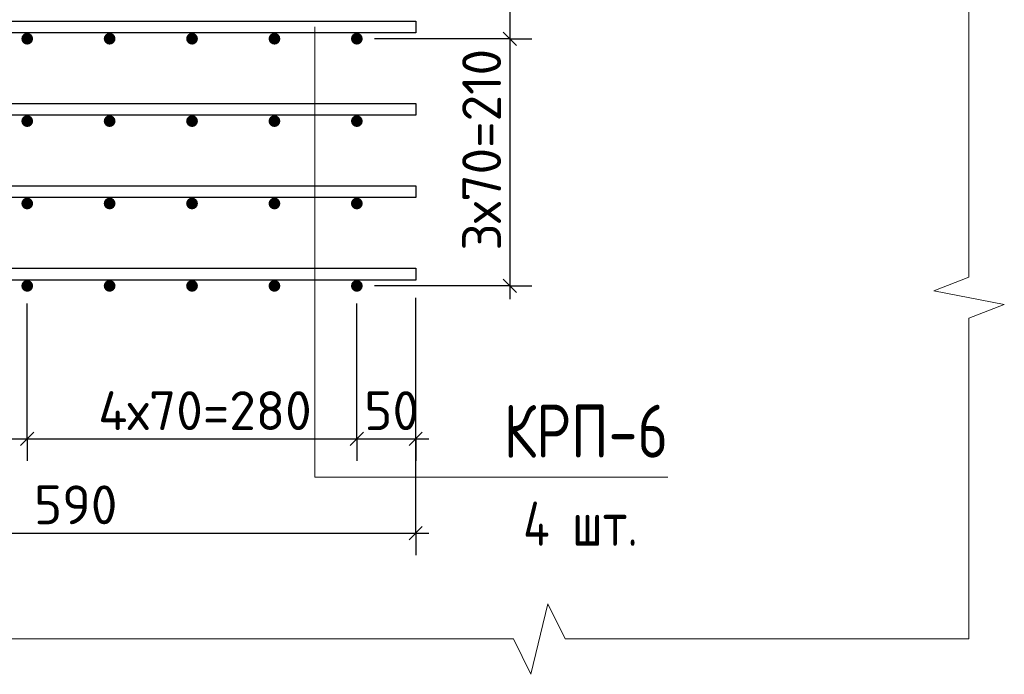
# Model space of a CAD drawing. Header units: millimetres. Extents: x 40580 to 1930067, y -240640 to 81020.
# Tile 378 of 656: x 1129242 to 1134818, y -216562 to -212854. Entities that reach past the tile are written whole.
import ezdxf

# ---------------------------------------------------------------- set-up
doc = ezdxf.new("R2010")
doc.units = ezdxf.units.MM
for name, color, linetype, lineweight in [('Standard', 7, 'Continuous', 25), ('Вспомогательная арматура', 52, 'Continuous', 25), ('Позиционная метка номер позиции', 7, 'Continuous', 13), ('Примечания', 7, 'Continuous', 13)]:
    doc.layers.add(name, color=color, linetype=linetype, lineweight=lineweight)
doc.styles.add('GOST 2.304', font='isocpeur.ttf', dxfattribs={"width": 0.8})
doc.styles.add('ISOCPEUR', font='isocpeur.ttf')

msp = doc.modelspace()

# ---------------------------------------------------------------- hatches: boundary and pattern name
at = {"linetype": 'Continuous', "lineweight": 50, "transparency": 33554687}
for points in [[(1129318.4, -212961.7), (1129315.9, -212948.9), (1129308.7, -212938.1), (1129297.9, -212930.9), (1129285.1, -212928.4), (1129272.3, -212930.9), (1129261.5, -212938.1), (1129254.3, -212948.9), (1129251.8, -212961.7), (1129254.3, -212974.5), (1129261.5, -212985.3), (1129272.3, -212992.5), (1129285.1, -212995), (1129297.9, -212992.5), (1129308.7, -212985.3), (1129315.9, -212974.5)], [(1129785.1, -212961.7), (1129782.6, -212948.9), (1129775.3, -212938.1), (1129764.5, -212930.9), (1129751.8, -212928.4), (1129739, -212930.9), (1129728.2, -212938.1), (1129721, -212948.9), (1129718.4, -212961.7), (1129721, -212974.5), (1129728.2, -212985.3), (1129739, -212992.5), (1129751.8, -212995), (1129764.5, -212992.5), (1129775.3, -212985.3), (1129782.6, -212974.5)], [(1130251.8, -212961.7), (1130249.2, -212948.9), (1130242, -212938.1), (1130231.2, -212930.9), (1130218.4, -212928.4), (1130205.7, -212930.9), (1130194.9, -212938.1), (1130187.6, -212948.9), (1130185.1, -212961.7), (1130187.6, -212974.5), (1130194.9, -212985.3), (1130205.7, -212992.5), (1130218.4, -212995), (1130231.2, -212992.5), (1130242, -212985.3), (1130249.2, -212974.5)], [(1130718.4, -212961.7), (1130715.9, -212948.9), (1130708.7, -212938.1), (1130697.9, -212930.9), (1130685.1, -212928.4), (1130672.3, -212930.9), (1130661.5, -212938.1), (1130654.3, -212948.9), (1130651.8, -212961.7), (1130654.3, -212974.5), (1130661.5, -212985.3), (1130672.3, -212992.5), (1130685.1, -212995), (1130697.9, -212992.5), (1130708.7, -212985.3), (1130715.9, -212974.5)], [(1131185.1, -212961.7), (1131182.6, -212948.9), (1131175.3, -212938.1), (1131164.5, -212930.9), (1131151.8, -212928.4), (1131139, -212930.9), (1131128.2, -212938.1), (1131121, -212948.9), (1131118.4, -212961.7), (1131121, -212974.5), (1131128.2, -212985.3), (1131139, -212992.5), (1131151.8, -212995), (1131164.5, -212992.5), (1131175.3, -212985.3), (1131182.6, -212974.5)], [(1129318.4, -213428.4), (1129315.9, -213415.6), (1129308.7, -213404.8), (1129297.9, -213397.6), (1129285.1, -213395), (1129272.3, -213397.6), (1129261.5, -213404.8), (1129254.3, -213415.6), (1129251.8, -213428.4), (1129254.3, -213441.1), (1129261.5, -213451.9), (1129272.3, -213459.2), (1129285.1, -213461.7), (1129297.9, -213459.2), (1129308.7, -213451.9), (1129315.9, -213441.1)], [(1129785.1, -213428.4), (1129782.6, -213415.6), (1129775.3, -213404.8), (1129764.5, -213397.6), (1129751.8, -213395), (1129739, -213397.6), (1129728.2, -213404.8), (1129721, -213415.6), (1129718.4, -213428.4), (1129721, -213441.1), (1129728.2, -213451.9), (1129739, -213459.2), (1129751.8, -213461.7), (1129764.5, -213459.2), (1129775.3, -213451.9), (1129782.6, -213441.1)], [(1130251.8, -213428.4), (1130249.2, -213415.6), (1130242, -213404.8), (1130231.2, -213397.6), (1130218.4, -213395), (1130205.7, -213397.6), (1130194.9, -213404.8), (1130187.6, -213415.6), (1130185.1, -213428.4), (1130187.6, -213441.1), (1130194.9, -213451.9), (1130205.7, -213459.2), (1130218.4, -213461.7), (1130231.2, -213459.2), (1130242, -213451.9), (1130249.2, -213441.1)], [(1130718.4, -213428.4), (1130715.9, -213415.6), (1130708.7, -213404.8), (1130697.9, -213397.6), (1130685.1, -213395), (1130672.3, -213397.6), (1130661.5, -213404.8), (1130654.3, -213415.6), (1130651.8, -213428.4), (1130654.3, -213441.1), (1130661.5, -213451.9), (1130672.3, -213459.2), (1130685.1, -213461.7), (1130697.9, -213459.2), (1130708.7, -213451.9), (1130715.9, -213441.1)], [(1131185.1, -213428.4), (1131182.6, -213415.6), (1131175.3, -213404.8), (1131164.5, -213397.6), (1131151.8, -213395), (1131139, -213397.6), (1131128.2, -213404.8), (1131121, -213415.6), (1131118.4, -213428.4), (1131121, -213441.1), (1131128.2, -213451.9), (1131139, -213459.2), (1131151.8, -213461.7), (1131164.5, -213459.2), (1131175.3, -213451.9), (1131182.6, -213441.1)], [(1129318.4, -213895), (1129315.9, -213882.3), (1129308.7, -213871.5), (1129297.9, -213864.2), (1129285.1, -213861.7), (1129272.3, -213864.2), (1129261.5, -213871.5), (1129254.3, -213882.3), (1129251.8, -213895), (1129254.3, -213907.8), (1129261.5, -213918.6), (1129272.3, -213925.8), (1129285.1, -213928.4), (1129297.9, -213925.8), (1129308.7, -213918.6), (1129315.9, -213907.8)], [(1129785.1, -213895), (1129782.6, -213882.3), (1129775.3, -213871.5), (1129764.5, -213864.2), (1129751.8, -213861.7), (1129739, -213864.2), (1129728.2, -213871.5), (1129721, -213882.3), (1129718.4, -213895), (1129721, -213907.8), (1129728.2, -213918.6), (1129739, -213925.8), (1129751.8, -213928.4), (1129764.5, -213925.8), (1129775.3, -213918.6), (1129782.6, -213907.8)], [(1130251.8, -213895), (1130249.2, -213882.3), (1130242, -213871.5), (1130231.2, -213864.2), (1130218.4, -213861.7), (1130205.7, -213864.2), (1130194.9, -213871.5), (1130187.6, -213882.3), (1130185.1, -213895), (1130187.6, -213907.8), (1130194.9, -213918.6), (1130205.7, -213925.8), (1130218.4, -213928.4), (1130231.2, -213925.8), (1130242, -213918.6), (1130249.2, -213907.8)], [(1130718.4, -213895), (1130715.9, -213882.3), (1130708.7, -213871.5), (1130697.9, -213864.2), (1130685.1, -213861.7), (1130672.3, -213864.2), (1130661.5, -213871.5), (1130654.3, -213882.3), (1130651.8, -213895), (1130654.3, -213907.8), (1130661.5, -213918.6), (1130672.3, -213925.8), (1130685.1, -213928.4), (1130697.9, -213925.8), (1130708.7, -213918.6), (1130715.9, -213907.8)], [(1131185.1, -213895), (1131182.6, -213882.3), (1131175.3, -213871.5), (1131164.5, -213864.2), (1131151.8, -213861.7), (1131139, -213864.2), (1131128.2, -213871.5), (1131121, -213882.3), (1131118.4, -213895), (1131121, -213907.8), (1131128.2, -213918.6), (1131139, -213925.8), (1131151.8, -213928.4), (1131164.5, -213925.8), (1131175.3, -213918.6), (1131182.6, -213907.8)], [(1129318.4, -214361.7), (1129315.9, -214348.9), (1129308.7, -214338.1), (1129297.9, -214330.9), (1129285.1, -214328.4), (1129272.3, -214330.9), (1129261.5, -214338.1), (1129254.3, -214348.9), (1129251.8, -214361.7), (1129254.3, -214374.5), (1129261.5, -214385.3), (1129272.3, -214392.5), (1129285.1, -214395), (1129297.9, -214392.5), (1129308.7, -214385.3), (1129315.9, -214374.5)], [(1129785.1, -214361.7), (1129782.6, -214348.9), (1129775.3, -214338.1), (1129764.5, -214330.9), (1129751.8, -214328.4), (1129739, -214330.9), (1129728.2, -214338.1), (1129721, -214348.9), (1129718.4, -214361.7), (1129721, -214374.5), (1129728.2, -214385.3), (1129739, -214392.5), (1129751.8, -214395), (1129764.5, -214392.5), (1129775.3, -214385.3), (1129782.6, -214374.5)], [(1130251.8, -214361.7), (1130249.2, -214348.9), (1130242, -214338.1), (1130231.2, -214330.9), (1130218.4, -214328.4), (1130205.7, -214330.9), (1130194.9, -214338.1), (1130187.6, -214348.9), (1130185.1, -214361.7), (1130187.6, -214374.5), (1130194.9, -214385.3), (1130205.7, -214392.5), (1130218.4, -214395), (1130231.2, -214392.5), (1130242, -214385.3), (1130249.2, -214374.5)], [(1130718.4, -214361.7), (1130715.9, -214348.9), (1130708.7, -214338.1), (1130697.9, -214330.9), (1130685.1, -214328.4), (1130672.3, -214330.9), (1130661.5, -214338.1), (1130654.3, -214348.9), (1130651.8, -214361.7), (1130654.3, -214374.5), (1130661.5, -214385.3), (1130672.3, -214392.5), (1130685.1, -214395), (1130697.9, -214392.5), (1130708.7, -214385.3), (1130715.9, -214374.5)], [(1131185.1, -214361.7), (1131182.6, -214348.9), (1131175.3, -214338.1), (1131164.5, -214330.9), (1131151.8, -214328.4), (1131139, -214330.9), (1131128.2, -214338.1), (1131121, -214348.9), (1131118.4, -214361.7), (1131121, -214374.5), (1131128.2, -214385.3), (1131139, -214392.5), (1131151.8, -214395), (1131164.5, -214392.5), (1131175.3, -214385.3), (1131182.6, -214374.5)]]:
    msp.add_hatch(color=7, dxfattribs=at).paths.add_polyline_path(points)

# ---------------------------------------------------------------- linework, layer by layer
at = {"layer": 'Standard', "color": 7, "linetype": 'Continuous', "lineweight": -3, "transparency": 33554687}
for p, q in [((1132018.4, -212495), (1132018.4, -212961.7)), ((1132018.4, -212961.7), (1132018.4, -214361.7)), ((1132018.4, -214361.7), (1132018.4, -214436.7)), ((1128818.4, -215228.4), (1129285.1, -215228.4)), ((1129285.1, -215228.4), (1131151.8, -215228.4)), ((1131151.8, -215228.4), (1131485.1, -215228.4)), ((1131485.1, -215228.4), (1131560.1, -215228.4)), ((1127551.8, -215761.7), (1131485.1, -215761.7)), ((1131485.1, -215761.7), (1131560.1, -215761.7))]:
    msp.add_line(p, q, dxfattribs=at)
at = {"layer": 'Standard', "color": 7, "linetype": 'Continuous', "lineweight": 25, "transparency": 33554687}
for p, q in [((1131980.9, -212924.2), (1132055.9, -212999.2)), ((1131980.9, -214324.2), (1132055.9, -214399.2)), ((1129247.6, -215265.9), (1129322.6, -215190.9)), ((1131114.3, -215265.9), (1131189.3, -215190.9)), ((1131447.6, -215265.9), (1131522.6, -215190.9)), ((1131447.6, -215799.2), (1131522.6, -215724.2))]:
    msp.add_line(p, q, dxfattribs=at)
at = {"layer": 'Standard', "color": 251, "linetype": 'Continuous', "lineweight": -3, "true_color": 0x656565, "transparency": 33554687}
for p, q in [((1132018.4, -212961.7), (1131893.4, -212961.7)), ((1132018.4, -212961.7), (1132143.4, -212961.7)), ((1132018.4, -214361.7), (1131251.8, -214361.7)), ((1132018.4, -214361.7), (1131893.4, -214361.7)), ((1132018.4, -214361.7), (1132143.4, -214361.7)), ((1131485.1, -215228.4), (1131485.1, -214428.4)), ((1131485.1, -215761.7), (1131485.1, -214428.4)), ((1129285.1, -215228.4), (1129285.1, -215103.4)), ((1131151.8, -215228.4), (1131151.8, -215103.4)), ((1131485.1, -215228.4), (1131485.1, -215103.4)), ((1129285.1, -215228.4), (1129285.1, -215353.4)), ((1131151.8, -215228.4), (1131151.8, -215353.4)), ((1131485.1, -215228.4), (1131485.1, -215353.4)), ((1131485.1, -215761.7), (1131485.1, -215636.7)), ((1131485.1, -215761.7), (1131485.1, -215886.7))]:
    msp.add_line(p, q, dxfattribs=at)
for points in [[(1132018.4, -212961.7), (1132001.4, -212961.7), (1132001.4, -212961.7), (1131251.8, -212961.7)], [(1129285.1, -215228.4), (1129285.1, -215211.4), (1129285.1, -215211.4), (1129285.1, -215211.4), (1129285.1, -215211.4), (1129285.1, -214461.7)], [(1131151.8, -215228.4), (1131151.8, -215211.4), (1131151.8, -215211.4), (1131151.8, -214461.7)]]:
    msp.add_lwpolyline(points, dxfattribs=at)
at = {"layer": 'Вспомогательная арматура', "color": 7, "linetype": 'Continuous', "lineweight": 25, "transparency": 33554687}
for points in [[(1127551.8, -212861.7), (1131485.1, -212861.7), (1131485.1, -212928.4), (1127551.8, -212928.4), (1127551.8, -212861.7)], [(1127551.8, -212861.7), (1131485.1, -212861.7), (1131485.1, -212928.4), (1127551.8, -212928.4), (1127551.8, -212861.7)], [(1127551.8, -213328.4), (1131485.1, -213328.4), (1131485.1, -213395), (1127551.8, -213395), (1127551.8, -213328.4)], [(1127551.8, -213328.4), (1131485.1, -213328.4), (1131485.1, -213395), (1127551.8, -213395), (1127551.8, -213328.4)], [(1127551.8, -213795), (1131485.1, -213795), (1131485.1, -213861.7), (1127551.8, -213861.7), (1127551.8, -213795)], [(1127551.8, -213795), (1131485.1, -213795), (1131485.1, -213861.7), (1127551.8, -213861.7), (1127551.8, -213795)], [(1127551.8, -214261.7), (1131485.1, -214261.7), (1131485.1, -214328.4), (1127551.8, -214328.4), (1127551.8, -214261.7)], [(1127551.8, -214261.7), (1131485.1, -214261.7), (1131485.1, -214328.4), (1127551.8, -214328.4), (1127551.8, -214261.7)]]:
    msp.add_lwpolyline(points, dxfattribs=at)
at = {"layer": 'Позиционная метка номер позиции', "color": 7, "linetype": 'Continuous', "lineweight": 13, "transparency": 33554687}
msp.add_lwpolyline([(1130913.4, -212895), (1130913.4, -215445.5), (1132913.4, -215445.5)], dxfattribs=at)
at = {"layer": 'Примечания', "color": 7, "linetype": 'Continuous', "lineweight": 13, "transparency": 33554687}
for p, q in [((1134618.4, -212495), (1134618.4, -214312.4)), ((1134618.4, -214312.4), (1134418.4, -214389.7)), ((1134418.4, -214389.7), (1134818.4, -214467)), ((1134818.4, -214467), (1134618.4, -214544.4)), ((1134618.4, -214544.4), (1134618.4, -216361.7)), ((1132233.8, -216161.7), (1132136.4, -216561.7)), ((1132331.1, -216361.7), (1132233.8, -216161.7)), ((1129751.8, -216361.7), (1127464.4, -216361.7)), ((1132039.1, -216361.7), (1129751.8, -216361.7)), ((1132136.4, -216561.7), (1132039.1, -216361.7)), ((1134618.4, -216361.7), (1132331.1, -216361.7)), ((1134618.4, -216361.7), (1134618.4, -216361.7))]:
    msp.add_line(p, q, dxfattribs=at)

# ---------------------------------------------------------------- texts
at = {"layer": 'Standard', "color": 7, "linetype": 'Continuous', "lineweight": 25, "transparency": 33554687, "insert": (1131968.4, -214162), "char_height": 220, "width": 1125.9, "attachment_point": 7, "rotation": 90, "style": 'ISOCPEUR'}
msp.add_mtext('3х70=210', dxfattribs=at)
at = {"layer": 'Standard', "color": 7, "linetype": 'Continuous', "lineweight": 25, "transparency": 33554687, "char_height": 220, "attachment_point": 7, "style": 'ISOCPEUR'}
for s, insert, width in [('4х70=280', (1129686.8, -215178.3), 1188.357), ('50', (1131193.3, -215178.4), 375.735), ('590', (1129322.9, -215711.7), 516.396)]:
    msp.add_mtext(s, dxfattribs=dict(at, insert=insert, width=width))
at = {"layer": 'Примечания', "color": 7, "linetype": 'Continuous', "lineweight": 25, "transparency": 33554687, "attachment_point": 7, "style": 'GOST 2.304'}
for s, insert, char_height, width in [('КРП-6', (1131983.4, -215335.5), 300, 1087.787), ('4\\~шт.', (1132093.4, -215833.5), 250, 835.504)]:
    msp.add_mtext(s, dxfattribs=dict(at, insert=insert, char_height=char_height, width=width))

doc.saveas('drawing.dxf')
